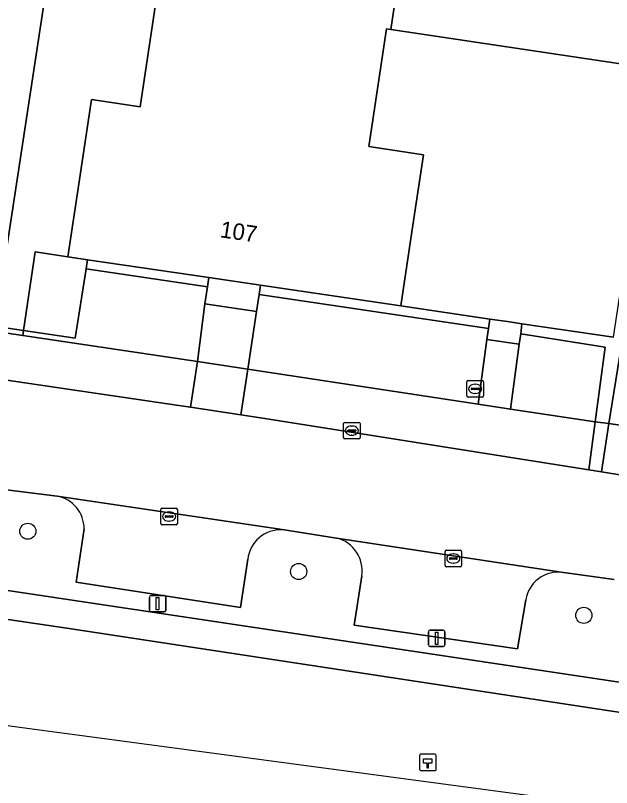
# Model space of a CAD drawing. Extents: x 163008 to 163854, y 382777 to 383982.
# Drawn here: x 163439.41 to 163475.57, y 382819.1 to 382865.93 of the extents above; entities that cross this region are included whole.
import ezdxf

# ---------------------------------------------------------------- set-up
doc = ezdxf.new("R2010")
doc.units = 0
for name, color, linetype in [('IMGEO_Boom', 7, 'Continuous'), ('IMGEO_Erf', 7, 'Continuous'), ('IMGEO_Fietspad_open', 7, 'Continuous'), ('IMGEO_Groenvoorziening', 7, 'Continuous'), ('IMGEO_Hectometerpaal', 7, 'Continuous'), ('IMGEO_Hek', 7, 'Continuous'), ('IMGEO_Kolk', 7, 'Continuous'), ('IMGEO_Lichtmast', 7, 'Continuous'), ('IMGEO_Open_loods', 7, 'Continuous'), ('IMGEO_Pand', 7, 'Continuous'), ('IMGEO_Pand_nummerreeks', 7, 'Continuous'), ('IMGEO_Parkeervlak_open', 7, 'Continuous'), ('IMGEO_Rijbaan_lokaal_open', 7, 'Continuous'), ('IMGEO_Rioolput', 7, 'Continuous'), ('IMGEO_Voetpad_open', 7, 'Continuous'), ('IMGEO_Waterloop', 7, 'Continuous')]:
    doc.layers.add(name, color=color, linetype=linetype)

msp = doc.modelspace()

# ---------------------------------------------------------------- linework, layer by layer
at = {"layer": 'IMGEO_Boom'}
for centre in [(163440.162, 382834.647), (163456.592, 382832.203), (163473.892, 382829.547)]:
    msp.add_circle(centre, 0.489, dxfattribs=at)
at = {"layer": 'IMGEO_Erf'}
msp.add_lwpolyline([(163405.759, 382856.816), (163412.344, 382899.859), (163445.437, 382894.876), (163438.859, 382851.746)], close=True, dxfattribs=at)
for points in [[(163385.727, 382854.848), (163439.899, 382846.82), (163440.613, 382851.588), (163442.59, 382851.291), (163443.331, 382856.236), (163444.021, 382860.841), (163446.981, 382860.397), (163449.872, 382879.688), (163449.905, 382879.906), (163464.09, 382877.781), (163462.188, 382865.086), (163478.166, 382862.686)], [(163475.691, 382846.414), (163470.141, 382847.231), (163470.061, 382846.619), (163475.186, 382845.822), (163474.579, 382841.274), (163475.413, 382841.178), (163476.143, 382845.687)]]:
    msp.add_lwpolyline(points, dxfattribs=at)
at = {"layer": 'IMGEO_Fietspad_open'}
for points in [[(163499.251, 382822.021), (163494.803, 382822.681), (163390.478, 382838.302), (163342.832, 382844.985), (163340.526, 382845.669), (163339.133, 382846.245), (163338.098, 382846.827), (163337.562, 382847.213), (163336.875, 382847.731), (163335.282, 382849.281), (163334.239, 382850.672), (163334.016, 382850.97)], [(163390.211, 382836.499), (163442.533, 382828.767), (163494.45, 382820.86), (163498.854, 382820.217)]]:
    msp.add_lwpolyline(points, dxfattribs=at)
at = {"layer": 'IMGEO_Groenvoorziening'}
for points in [[(163334.016, 382850.97), (163334.239, 382850.672), (163335.282, 382849.281), (163336.875, 382847.731), (163337.562, 382847.213), (163338.098, 382846.827), (163339.133, 382846.245), (163340.526, 382845.669), (163342.832, 382844.985), (163390.478, 382838.302), (163494.803, 382822.681), (163499.251, 382822.021)], [(163441.945, 382836.778), (163438.697, 382837.186)], [(163498.854, 382820.217), (163494.45, 382820.86), (163442.533, 382828.767), (163390.211, 382836.499)], [(163453.505, 382832.947), (163453.061, 382830.018), (163443.099, 382831.564), (163443.579, 382834.798)], [(163458.891, 382834.237), (163455.594, 382834.743)], [(163475.736, 382831.717), (163472.515, 382832.16)], [(163470.37, 382830.493), (163469.871, 382827.508), (163459.955, 382828.959), (163460.415, 382831.942)], [(163407.316, 382827.646), (163421.963, 382825.134), (163483.656, 382816.879), (163485.145, 382816.814), (163490.933, 382817.132), (163500, 382817.915), (163514.398, 382818.897), (163532.552, 382816.044), (163644.684, 382799.5), (163685.451, 382793.218), (163685.611, 382793.195), (163685.611, 382793.195)]]:
    msp.add_lwpolyline(points, dxfattribs=at)
for centre, radius, start, end in [((163441.552, 382834.789), 2.027, 0.2477, 78.8148), ((163455.529, 382832.705), 2.039, 88.1836, 173.1905), ((163458.392, 382832.252), 2.047, 351.2941, 75.8784), ((163472.339, 382830.173), 1.995, 84.9456, 170.7599)]:
    msp.add_arc(centre, radius, start, end, dxfattribs=at)
at = {"layer": 'IMGEO_Hectometerpaal'}
for p, q in [((163463.93, 382821.042), (163463.93, 382820.201)), ((163463.93, 382821.042), (163463.93, 382820.201)), ((163464.846, 382821.126), (163464.005, 382821.126)), ((163464.846, 382821.126), (163464.005, 382821.126)), ((163464.93, 382820.21), (163464.93, 382821.051)), ((163464.93, 382820.21), (163464.93, 382821.051)), ((163464.014, 382820.126), (163464.855, 382820.126)), ((163464.014, 382820.126), (163464.855, 382820.126))]:
    msp.add_line(p, q, dxfattribs=at)
msp.add_lwpolyline([(163464.455, 382820.27), (163464.395, 382820.27), (163464.395, 382820.575), (163464.175, 382820.575), (163464.175, 382820.844), (163464.675, 382820.844), (163464.675, 382820.575), (163464.455, 382820.575), (163464.455, 382820.27)], dxfattribs=at)
for centre, start, end in [((163464.008, 382821.048), 92.4484, 184.2845), ((163464.008, 382821.048), 92.4484, 184.2845), ((163464.852, 382821.048), 2.4484, 94.2845), ((163464.852, 382821.048), 2.4484, 94.2845), ((163464.008, 382820.204), 182.4484, 274.2845), ((163464.008, 382820.204), 182.4484, 274.2845), ((163464.852, 382820.204), 272.4484, 4.2845), ((163464.852, 382820.204), 272.4484, 4.2845)]:
    msp.add_arc(centre, 0.0779, start, end, dxfattribs=at)
at = {"layer": 'IMGEO_Hek'}
for points in [[(163439.899, 382846.82), (163385.727, 382854.848), (163386.391, 382859.443)], [(163439.899, 382846.82), (163440.613, 382851.588), (163442.59, 382851.291)], [(163443.785, 382851.115), (163443.7, 382850.567)], [(163443.7, 382850.567), (163443.044, 382846.354), (163439.899, 382846.82)]]:
    msp.add_lwpolyline(points, dxfattribs=at)
at = {"layer": 'IMGEO_Kolk'}
for p, q in [((163459.315, 382840.324), (163459.315, 382841.176)), ((163459.39, 382841.25), (163460.242, 382841.25)), ((163459.803, 382841.03), (163459.828, 382841.03)), ((163460.316, 382841.176), (163460.316, 382840.324)), ((163459.574, 382840.744), (163459.574, 382840.756)), ((163460.012, 382840.707), (163459.614, 382840.707)), ((163459.617, 382840.793), (163460.015, 382840.793)), ((163459.826, 382840.47), (163459.801, 382840.47)), ((163460.058, 382840.756), (163460.058, 382840.744)), ((163460.242, 382840.25), (163459.39, 382840.25)), ((163448.232, 382835.114), (163448.232, 382835.966)), ((163448.307, 382836.04), (163449.159, 382836.04)), ((163448.72, 382835.82), (163448.745, 382835.82)), ((163449.233, 382835.966), (163449.233, 382835.114)), ((163448.491, 382835.534), (163448.491, 382835.546)), ((163448.929, 382835.497), (163448.531, 382835.497)), ((163448.534, 382835.583), (163448.932, 382835.583)), ((163448.975, 382835.546), (163448.975, 382835.534)), ((163449.159, 382835.04), (163448.307, 382835.04)), ((163448.743, 382835.26), (163448.718, 382835.26)), ((163465.55, 382833.492), (163466.402, 382833.492)), ((163465.475, 382832.566), (163465.475, 382833.418)), ((163465.734, 382832.986), (163465.734, 382832.998)), ((163465.777, 382833.035), (163466.175, 382833.035)), ((163465.963, 382833.272), (163465.988, 382833.272)), ((163466.218, 382832.998), (163466.218, 382832.986)), ((163466.476, 382833.418), (163466.476, 382832.566)), ((163466.172, 382832.949), (163465.774, 382832.949)), ((163465.986, 382832.712), (163465.961, 382832.712)), ((163466.402, 382832.492), (163465.55, 382832.492))]:
    msp.add_line(p, q, dxfattribs=at)
for points in [[(163459.315, 382840.324), (163459.315, 382841.176)], [(163459.39, 382841.25), (163460.242, 382841.25)], [(163460.316, 382841.176), (163460.316, 382840.324)], [(163460.242, 382840.25), (163459.39, 382840.25)], [(163448.232, 382835.114), (163448.232, 382835.966)], [(163448.307, 382836.04), (163449.159, 382836.04)], [(163449.233, 382835.966), (163449.233, 382835.114)], [(163449.159, 382835.04), (163448.307, 382835.04)], [(163465.55, 382833.492), (163466.402, 382833.492)], [(163465.475, 382832.566), (163465.475, 382833.418)], [(163466.476, 382833.418), (163466.476, 382832.566)], [(163466.402, 382832.492), (163465.55, 382832.492)]]:
    msp.add_lwpolyline(points, dxfattribs=at)
for centre, radius, start, end in [((163459.392, 382841.174), 0.0765, 91.552, 178.448), ((163459.392, 382841.174), 0.0765, 91.552, 178.448), ((163460.24, 382841.174), 0.0765, 1.552, 88.448), ((163460.24, 382841.174), 0.0765, 1.552, 88.448), ((163459.614, 382840.753), 0.0403, 85.8775, 175.7526), ((163459.611, 382840.743), 0.0366, 178.938, 274.7102), ((163460.015, 382840.75), 0.043, 264.8664, 352.4533), ((163460.019, 382840.755), 0.0386, 1.7309, 96.639), ((163459.392, 382840.326), 0.0765, 181.552, 268.448), ((163459.392, 382840.326), 0.0765, 181.552, 268.448), ((163460.24, 382840.326), 0.0765, 271.552, 358.448), ((163460.24, 382840.326), 0.0765, 271.552, 358.448), ((163448.309, 382835.964), 0.0765, 91.552, 178.448), ((163448.309, 382835.964), 0.0765, 91.552, 178.448), ((163449.157, 382835.964), 0.0765, 1.552, 88.448), ((163449.157, 382835.964), 0.0765, 1.552, 88.448), ((163448.531, 382835.543), 0.0403, 85.8775, 175.7526), ((163448.528, 382835.533), 0.0366, 178.938, 274.7102), ((163448.932, 382835.54), 0.043, 264.8664, 352.4533), ((163448.936, 382835.545), 0.0386, 1.7309, 96.639), ((163448.309, 382835.116), 0.0765, 181.552, 268.448), ((163448.309, 382835.116), 0.0765, 181.552, 268.448), ((163449.157, 382835.116), 0.0765, 271.552, 358.448), ((163449.157, 382835.116), 0.0765, 271.552, 358.448), ((163465.552, 382833.416), 0.0765, 91.552, 178.448), ((163465.552, 382833.416), 0.0765, 91.552, 178.448), ((163466.4, 382833.416), 0.0765, 1.552, 88.448), ((163466.4, 382833.416), 0.0765, 1.552, 88.448), ((163465.774, 382832.995), 0.0403, 85.8775, 175.7526), ((163465.771, 382832.985), 0.0366, 178.938, 274.7102), ((163466.175, 382832.992), 0.043, 264.8664, 352.4533), ((163466.179, 382832.997), 0.0386, 1.7309, 96.639), ((163465.552, 382832.568), 0.0765, 181.552, 268.448), ((163465.552, 382832.568), 0.0765, 181.552, 268.448), ((163466.4, 382832.568), 0.0765, 271.552, 358.448), ((163466.4, 382832.568), 0.0765, 271.552, 358.448)]:
    msp.add_arc(centre, radius, start, end, dxfattribs=at)
for centre, major_axis, ratio, start_param, end_param in [((163459.802, 382840.75), (-0.387, 0.002), 0.722429, 4.712389, 7.853982), ((163459.827, 382840.75), (-0.39, 0.002), 0.717154, 1.570796, 4.712389), ((163448.719, 382835.54), (-0.387, 0.002), 0.722429, 4.712389, 7.853982), ((163448.744, 382835.54), (-0.39, 0.002), 0.717154, 1.570796, 4.712389), ((163465.962, 382832.992), (-0.387, 0.002), 0.722429, 4.712389, 7.853982), ((163465.987, 382832.992), (-0.39, 0.002), 0.717154, 1.570796, 4.712389)]:
    msp.add_ellipse(centre, major_axis=major_axis, ratio=ratio, start_param=start_param, end_param=end_param, dxfattribs=at)
at = {"layer": 'IMGEO_Lichtmast'}
for p, q in [((163447.538, 382829.85), (163447.538, 382830.65)), ((163447.538, 382830.65), (163447.538, 382829.85)), ((163447.638, 382830.75), (163448.428, 382830.75)), ((163448.428, 382830.75), (163447.638, 382830.75)), ((163448.528, 382830.65), (163448.528, 382829.85)), ((163448.528, 382829.85), (163448.528, 382830.65)), ((163448.428, 382829.75), (163447.638, 382829.75)), ((163447.638, 382829.75), (163448.428, 382829.75)), ((163464.464, 382827.754), (163464.464, 382828.554)), ((163464.464, 382828.554), (163464.464, 382827.754)), ((163464.564, 382828.654), (163465.354, 382828.654)), ((163465.354, 382828.654), (163464.564, 382828.654)), ((163465.454, 382828.554), (163465.454, 382827.754)), ((163465.454, 382827.754), (163465.454, 382828.554)), ((163465.354, 382827.654), (163464.564, 382827.654)), ((163464.564, 382827.654), (163465.354, 382827.654))]:
    msp.add_line(p, q, dxfattribs=at)
for points in [[(163447.958, 382830.625), (163448.108, 382830.625), (163448.108, 382829.875), (163447.958, 382829.875), (163447.958, 382830.625)], [(163464.884, 382828.529), (163465.034, 382828.529), (163465.034, 382827.779), (163464.884, 382827.779), (163464.884, 382828.529)]]:
    msp.add_lwpolyline(points, dxfattribs=at)
for centre, start, end in [((163447.638, 382830.65), 90, 180), ((163447.638, 382830.65), 90, 180), ((163448.428, 382830.65), 0, 90), ((163448.428, 382830.65), 360, 90), ((163447.638, 382829.85), 180, 270), ((163447.638, 382829.85), 180, 270), ((163448.428, 382829.85), 270, 0), ((163448.428, 382829.85), 270, 0), ((163464.564, 382828.554), 90, 180), ((163464.564, 382828.554), 90, 180), ((163465.354, 382828.554), 0, 90), ((163465.354, 382828.554), 360, 90), ((163464.564, 382827.754), 180, 270), ((163464.564, 382827.754), 180, 270), ((163465.354, 382827.754), 270, 0), ((163465.354, 382827.754), 270, 0)]:
    msp.add_arc(centre, 0.1, start, end, dxfattribs=at)
at = {"layer": 'IMGEO_Open_loods'}
msp.add_lwpolyline([(163405.759, 382856.816), (163438.859, 382851.746), (163445.437, 382894.876), (163412.344, 382899.859)], close=True, dxfattribs=at)
at = {"layer": 'IMGEO_Pand'}
for points in [[(163462.188, 382865.086), (163464.09, 382877.781), (163449.905, 382879.906), (163449.872, 382879.688), (163446.981, 382860.397), (163444.021, 382860.841), (163443.331, 382856.236), (163442.59, 382851.291), (163443.785, 382851.115), (163451.148, 382850.03), (163454.282, 382849.568), (163462.788, 382848.315), (163463.52, 382853.21), (163464.159, 382857.478), (163460.85, 382857.977), (163461.928, 382865.125)], [(163462.188, 382865.086), (163461.928, 382865.125), (163460.85, 382857.977), (163464.159, 382857.478), (163463.52, 382853.21), (163462.788, 382848.315), (163468.19, 382847.519), (163469.267, 382847.36), (163470.141, 382847.231), (163475.691, 382846.414), (163476.928, 382854.545), (163478.166, 382862.686)]]:
    msp.add_lwpolyline(points, close=True, dxfattribs=at)
at = {"layer": 'IMGEO_Parkeervlak_open'}
for points in [[(163439.855, 382846.524), (163450.454, 382844.942), (163450.907, 382848.434), (163451.065, 382849.481), (163443.7, 382850.567), (163443.044, 382846.354), (163439.899, 382846.82)], [(163467.492, 382842.353), (163468.016, 382846.269), (163468.109, 382846.939), (163454.197, 382849.013), (163454.037, 382847.968), (163453.507, 382844.482)], [(163474.579, 382841.274), (163475.186, 382845.822), (163470.061, 382846.619), (163469.979, 382845.994), (163469.437, 382842.057)], [(163478.757, 382845.317), (163476.143, 382845.687), (163475.413, 382841.178), (163478.101, 382840.778)], [(163477.677, 382837.814), (163478.101, 382840.778), (163475.413, 382841.178), (163474.972, 382838.246)]]:
    msp.add_lwpolyline(points, close=True, dxfattribs=at)
for points in [[(163455.594, 382834.743), (163441.945, 382836.778)], [(163443.579, 382834.798), (163443.099, 382831.564), (163453.061, 382830.018), (163453.505, 382832.947)], [(163472.515, 382832.16), (163458.891, 382834.237)], [(163460.415, 382831.942), (163459.955, 382828.959), (163469.871, 382827.508), (163470.37, 382830.493)]]:
    msp.add_lwpolyline(points, dxfattribs=at)
for centre, radius, start, end in [((163441.552, 382834.789), 2.027, 0.2477, 78.8148), ((163455.529, 382832.705), 2.039, 88.1836, 173.1905), ((163458.392, 382832.252), 2.047, 351.2941, 75.8784), ((163472.339, 382830.173), 1.995, 84.9456, 170.7599)]:
    msp.add_arc(centre, radius, start, end, dxfattribs=at)
at = {"layer": 'IMGEO_Rijbaan_lokaal_open'}
for points in [[(163477.677, 382837.814), (163474.972, 382838.246), (163474.19, 382838.368), (163454.548, 382841.48), (163453.081, 382841.716), (163450.036, 382842.169), (163449.323, 382842.274), (163422.942, 382846.166), (163416.797, 382847.085), (163410.595, 382848.011), (163403.756, 382849.032)], [(163408.344, 382841.741), (163409.555, 382841.555), (163421.791, 382839.677), (163425.126, 382839.325), (163438.697, 382837.186), (163441.945, 382836.778), (163455.594, 382834.743), (163458.891, 382834.237), (163472.515, 382832.16), (163475.736, 382831.717)]]:
    msp.add_lwpolyline(points, dxfattribs=at)
at = {"layer": 'IMGEO_Rioolput'}
for p, q in [((163466.875, 382843.786), (163467.727, 382843.786)), ((163466.8, 382842.86), (163466.8, 382843.712)), ((163467.059, 382843.28), (163467.059, 382843.292)), ((163467.102, 382843.329), (163467.5, 382843.329)), ((163467.288, 382843.566), (163467.313, 382843.566)), ((163467.543, 382843.292), (163467.543, 382843.28)), ((163467.801, 382843.712), (163467.801, 382842.86)), ((163467.497, 382843.243), (163467.099, 382843.243)), ((163467.311, 382843.006), (163467.286, 382843.006)), ((163467.727, 382842.786), (163466.875, 382842.786))]:
    msp.add_line(p, q, dxfattribs=at)
for points in [[(163466.875, 382843.786), (163467.727, 382843.786)], [(163466.8, 382842.86), (163466.8, 382843.712)], [(163467.801, 382843.712), (163467.801, 382842.86)], [(163467.727, 382842.786), (163466.875, 382842.786)]]:
    msp.add_lwpolyline(points, dxfattribs=at)
for centre, radius, start, end in [((163466.877, 382843.71), 0.0765, 91.552, 178.448), ((163466.877, 382843.71), 0.0765, 91.552, 178.448), ((163467.725, 382843.71), 0.0765, 1.552, 88.448), ((163467.725, 382843.71), 0.0765, 1.552, 88.448), ((163467.099, 382843.289), 0.0403, 85.8775, 175.7526), ((163467.096, 382843.279), 0.0366, 178.938, 274.7102), ((163467.5, 382843.286), 0.043, 264.8664, 352.4533), ((163467.504, 382843.291), 0.0386, 1.7309, 96.639), ((163466.877, 382842.862), 0.0765, 181.552, 268.448), ((163466.877, 382842.862), 0.0765, 181.552, 268.448), ((163467.725, 382842.862), 0.0765, 271.552, 358.448), ((163467.725, 382842.862), 0.0765, 271.552, 358.448)]:
    msp.add_arc(centre, radius, start, end, dxfattribs=at)
for centre, major_axis, ratio, start_param, end_param in [((163467.287, 382843.286), (-0.387, 0.002), 0.722429, 4.712389, 7.853982), ((163467.312, 382843.286), (-0.39, 0.002), 0.717154, 1.570796, 4.712389)]:
    msp.add_ellipse(centre, major_axis=major_axis, ratio=ratio, start_param=start_param, end_param=end_param, dxfattribs=at)
at = {"layer": 'IMGEO_Voetpad_open'}
for points in [[(163375.465, 382861.363), (163375.396, 382860.833), (163374.693, 382855.989), (163385.07, 382854.533), (163385.576, 382854.462), (163395.606, 382853.092), (163404.148, 382851.826), (163417.18, 382849.888), (163423.301, 382848.993), (163439.855, 382846.524), (163439.899, 382846.82), (163385.727, 382854.848), (163386.391, 382859.443), (163386.121, 382859.485), (163380.343, 382860.625)], [(163443.044, 382846.354), (163443.7, 382850.567), (163443.785, 382851.115), (163442.59, 382851.291), (163440.613, 382851.588), (163439.899, 382846.82)], [(163443.785, 382851.115), (163443.7, 382850.567), (163451.065, 382849.481), (163451.148, 382850.03)], [(163451.148, 382850.03), (163451.065, 382849.481), (163450.907, 382848.434), (163454.037, 382847.968), (163454.197, 382849.013), (163454.282, 382849.568)], [(163454.282, 382849.568), (163454.197, 382849.013), (163468.109, 382846.939), (163468.19, 382847.519), (163462.788, 382848.315)], [(163450.036, 382842.169), (163450.454, 382844.942), (163439.855, 382846.524), (163423.301, 382848.993), (163422.942, 382846.166), (163449.323, 382842.274)], [(163450.907, 382848.434), (163450.454, 382844.942), (163453.507, 382844.482), (163454.037, 382847.968)], [(163469.267, 382847.36), (163468.19, 382847.519), (163468.109, 382846.939), (163468.016, 382846.269), (163469.979, 382845.994), (163470.061, 382846.619), (163470.141, 382847.231)], [(163469.437, 382842.057), (163469.979, 382845.994), (163468.016, 382846.269), (163467.492, 382842.353)], [(163453.507, 382844.482), (163450.454, 382844.942), (163450.036, 382842.169), (163453.081, 382841.716)], [(163469.437, 382842.057), (163467.492, 382842.353), (163453.507, 382844.482), (163453.081, 382841.716), (163454.548, 382841.48), (163474.19, 382838.368), (163474.579, 382841.274)], [(163474.19, 382838.368), (163474.972, 382838.246), (163475.413, 382841.178), (163474.579, 382841.274)]]:
    msp.add_lwpolyline(points, close=True, dxfattribs=at)
at = {"layer": 'IMGEO_Waterloop'}
msp.add_lwpolyline([(163407.316, 382827.646), (163421.963, 382825.134), (163483.656, 382816.879), (163485.145, 382816.814), (163490.933, 382817.132), (163500, 382817.915), (163514.398, 382818.897), (163532.552, 382816.044), (163644.684, 382799.5), (163685.451, 382793.218), (163685.611, 382793.195), (163685.611, 382793.195)], dxfattribs=at)

# ---------------------------------------------------------------- texts
at = {"layer": 'IMGEO_Pand_nummerreeks'}
msp.add_text('107', height=1, rotation=351.6185, dxfattribs=at).set_placement((163451.783, 382852.483))

doc.saveas('drawing.dxf')
